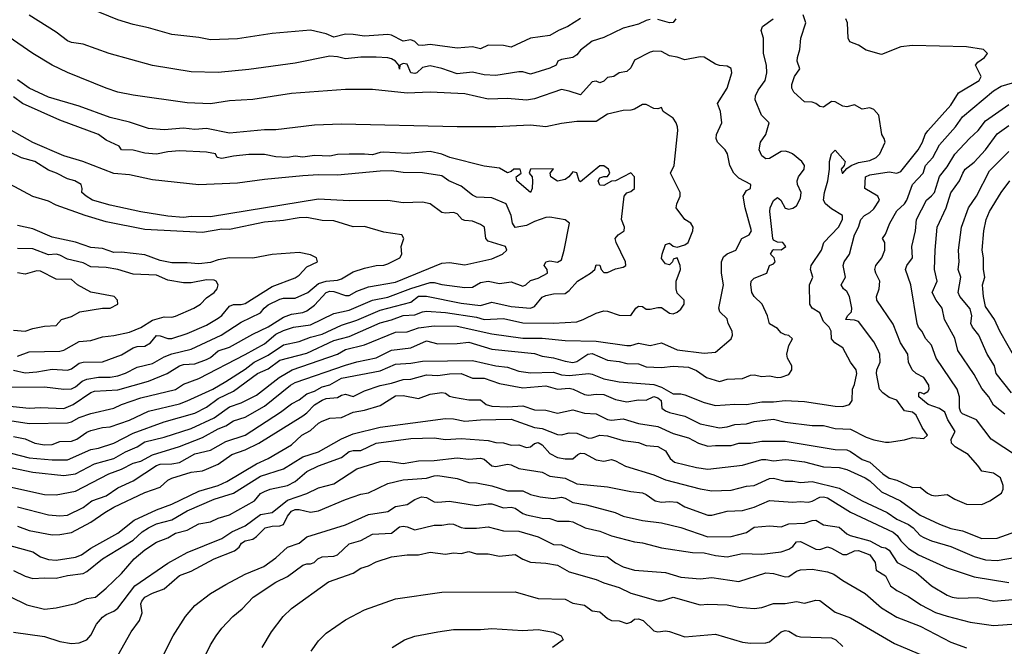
# Model space of a CAD drawing. Header units: metres. Extents: x -46681 to -43747, y -240911 to -237677.
# Tile 879 of 1056: x -44223 to -44095, y -239290 to -239209. Entities that reach past the tile are written whole.
import ezdxf

# ---------------------------------------------------------------- set-up
doc = ezdxf.new("R2010")
doc.units = ezdxf.units.M
doc.layers.add('CONTOUR_INDEX', color=1, linetype='Continuous')
doc.layers.add('CONTOUR_INTER', color=3, linetype='Continuous')

msp = doc.modelspace()

# ---------------------------------------------------------------- linework, layer by layer
at = {"layer": 'CONTOUR_INDEX'}
for points, elevation in [([(-44224.1, -239269.21), (-44219.6, -239270.18), (-44218.1, -239270.24), (-44215.6, -239269.78), (-44211.26, -239267.52), (-44209.6, -239266.93), (-44208.1, -239266.15), (-44207.1, -239265.87), (-44205.6, -239265.07), (-44202.1, -239263.98), (-44199.1, -239262.81), (-44197.1, -239261.69), (-44196.1, -239261.3), (-44195.1, -239260.66), (-44193.6, -239260.16), (-44191.1, -239258.76), (-44187.72, -239256.02), (-44187.1, -239255.68), (-44180.6, -239253.41), (-44179.1, -239252.98), (-44176.6, -239252.49), (-44174.6, -239251.48), (-44172.1, -239251.19), (-44170.1, -239250.26), (-44168.6, -239250.65), (-44166.1, -239250.63), (-44164.6, -239250.44), (-44161.6, -239251.35), (-44156.1, -239251.91), (-44155.1, -239252.28), (-44153.6, -239252.46), (-44152.1, -239252.93), (-44151.1, -239253.07), (-44150.6, -239252.97), (-44149.19, -239252.02), (-44148.6, -239251.93), (-44146.6, -239252.8), (-44145.1, -239252.95), (-44144.1, -239253.19), (-44142.6, -239253.24), (-44141.6, -239253.63), (-44139.6, -239253.71), (-44138.1, -239253.56), (-44136.1, -239253.69), (-44135.1, -239254.1), (-44133.78, -239255.02), (-44132.1, -239255.56), (-44131.1, -239255.24), (-44129.1, -239255.16), (-44128.1, -239254.73), (-44127.6, -239254.67), (-44126.6, -239254.88), (-44125.6, -239254.83), (-44124.6, -239255.01), (-44124.1, -239254.99), (-44123.1, -239254.62), (-44122.74, -239254.02), (-44122.73, -239253.52), (-44123.3, -239252.52), (-44123.37, -239252.02), (-44123.1, -239250.89), (-44122.66, -239250.02), (-44123.1, -239249.57), (-44123.6, -239249.51), (-44124.1, -239249.22), (-44124.6, -239248.66), (-44125.6, -239248.06), (-44125.9, -239247.02), (-44126.55, -239245.52), (-44127.59, -239244.52), (-44127.91, -239244.02), (-44128.05, -239243.02), (-44127.98, -239242.52), (-44127.6, -239242.14), (-44125.95, -239241.52), (-44125.61, -239240.52), (-44125.1, -239240.27), (-44124.89, -239240.02), (-44125, -239239.52), (-44125.51, -239239.02), (-44125.19, -239238.52), (-44125.1, -239238.43), (-44124.1, -239238.46), (-44123.51, -239238.02), (-44123.89, -239237.52), (-44124.6, -239237.46), (-44125.1, -239237.23), (-44125.18, -239237.02), (-44125.59, -239233.52), (-44125.52, -239233.02), (-44125.1, -239232.08), (-44124.6, -239231.7), (-44124.13, -239232.02), (-44123.6, -239233.07), (-44123.1, -239233.18), (-44122.6, -239233.09), (-44122.1, -239232.76), (-44121.6, -239231.78), (-44121.5, -239231.02), (-44122.01, -239230.02), (-44122.05, -239229.52), (-44121.84, -239229.02), (-44121.13, -239228.02), (-44121.1, -239227.52), (-44121.41, -239227.02), (-44122.66, -239226.02), (-44123.1, -239225.82), (-44123.6, -239225.69), (-44124.1, -239225.74), (-44125.6, -239226.63), (-44126.1, -239226.68), (-44126.6, -239226.27), (-44126.96, -239225.52), (-44126.78, -239224.52), (-44126.11, -239223.52), (-44125.65, -239222.02), (-44126.64, -239221.02), (-44127.46, -239219.02), (-44127.43, -239218.52), (-44127.1, -239217.78), (-44126.2, -239216.52), (-44125.96, -239215.52), (-44125.99, -239214.52), (-44126.41, -239213.02), (-44126.39, -239211.02), (-44126.69, -239210.02), (-44126.53, -239209.52), (-44125.15, -239208.52)], 120), ([(-44141.1, -239208.61), (-44141.6, -239208.72), (-44142.6, -239209.21), (-44144.6, -239209.72), (-44147.1, -239210.93), (-44148.6, -239211.43), (-44150.1, -239212.58), (-44150.6, -239213.2), (-44151.1, -239213.52), (-44152.6, -239213.79), (-44153.07, -239214.02), (-44153.29, -239214.52), (-44154.1, -239214.92), (-44156.6, -239215.68), (-44157.6, -239215.4), (-44158.1, -239215.39), (-44161.1, -239215.88), (-44162.6, -239215.77), (-44164.1, -239215.45), (-44166.1, -239215.67), (-44168.1, -239214.95), (-44169.6, -239214.62), (-44170.6, -239214.85), (-44171.34, -239215.52), (-44171.6, -239215.62), (-44172.12, -239215.52), (-44172.6, -239214.42), (-44173.1, -239214.3), (-44173.53, -239214.52), (-44173.6, -239215.03), (-44173.67, -239214.52), (-44174.1, -239214.02), (-44174.6, -239213.73), (-44175.1, -239213.57), (-44176.6, -239213.48), (-44178.6, -239213.48), (-44180.6, -239213.7), (-44181.6, -239213.44), (-44182.6, -239213.36), (-44187.1, -239214.26), (-44193.1, -239215.1), (-44197.1, -239215.46), (-44200.6, -239215.39), (-44205.6, -239214.58), (-44211.2, -239213.02), (-44214.6, -239211.79), (-44216.1, -239211.59), (-44216.6, -239211.37), (-44218.1, -239210.24), (-44221.6, -239208.04)], 120), ([(-44137.75, -239208.52), (-44138.1, -239209), (-44138.6, -239209.03), (-44140.1, -239208.63)], 120), ([(-44095.1, -239259.77), (-44096.6, -239258.6), (-44097.17, -239257.52), (-44098.1, -239256.46), (-44099.1, -239254.65), (-44101.19, -239251.52), (-44101.6, -239249.94), (-44102.94, -239247.52), (-44103.24, -239246.02), (-44104, -239245.02), (-44104.55, -239244.02), (-44103.88, -239242.52), (-44104.22, -239241.02), (-44104.16, -239238.52), (-44103.87, -239235.52), (-44102.72, -239233.02), (-44102.1, -239231.1), (-44100.98, -239229.52), (-44100.58, -239228.52), (-44100.25, -239228.02), (-44099.1, -239227.09), (-44097.6, -239225.49), (-44096.1, -239223.43), (-44094.6, -239222.36)], 125), ([(-44226.6, -239258.48), (-44221.6, -239258.99), (-44220.1, -239258.91), (-44217.1, -239259.03), (-44215.89, -239258.52), (-44213.6, -239256.97), (-44213.1, -239256.81), (-44210.1, -239256.62), (-44206.1, -239255.49), (-44203.7, -239254.52), (-44202.08, -239253.52), (-44201.6, -239253.35), (-44200.1, -239253.26), (-44198.6, -239252.68), (-44198.1, -239252.44), (-44197.1, -239251.58), (-44195.6, -239251.1), (-44192.6, -239249.41), (-44190.6, -239248.47), (-44188.6, -239247.2), (-44187.6, -239246.8), (-44186.1, -239246.6), (-44185.6, -239246.38), (-44184.6, -239245.66), (-44183.1, -239244), (-44182.6, -239243.84), (-44182.1, -239243.87), (-44180.6, -239244.41), (-44180.1, -239244.38), (-44179.1, -239243.84), (-44177.6, -239243.25), (-44174.1, -239242.65), (-44168.1, -239240.2), (-44167.1, -239240.1), (-44165.1, -239240.43), (-44161.6, -239239.63), (-44160.21, -239239.02), (-44159.67, -239238.52), (-44159.83, -239238.02), (-44162.1, -239237.34), (-44162.39, -239237.02), (-44162.56, -239235.52), (-44163.1, -239235.2), (-44164.1, -239234.76), (-44165.1, -239234.67), (-44165.46, -239234.52), (-44166.1, -239233.81), (-44166.6, -239233.65), (-44167.6, -239233.72), (-44168.1, -239233.62), (-44169.6, -239232.52), (-44170.6, -239232.3), (-44173.1, -239232.4), (-44175.1, -239232.08), (-44180.1, -239232.11), (-44184.1, -239231.92), (-44198.1, -239234.19), (-44200.6, -239234.15), (-44201.6, -239234.27), (-44203.6, -239234.1), (-44207.1, -239233.56), (-44211.1, -239232.67), (-44213.36, -239232.02), (-44214.21, -239231.52), (-44214.75, -239231.02), (-44214.7, -239230.52), (-44214.83, -239230.02), (-44215.66, -239229.52), (-44216.6, -239229.25), (-44218.05, -239228.52), (-44219.1, -239228.15), (-44220.87, -239227.02), (-44222.6, -239226.55), (-44224.1, -239225.81)], 115), ([(-44224.1, -239283.42), (-44221.87, -239284.52), (-44219.6, -239285.05), (-44218.1, -239284.9), (-44215.6, -239284.33), (-44214.1, -239283.67), (-44213, -239283.52), (-44211.6, -239282.35), (-44209.6, -239280.42), (-44207.98, -239278.52), (-44206.6, -239277.39), (-44205.1, -239276.39), (-44203.6, -239275.82), (-44202.6, -239275.21), (-44201.1, -239274.82), (-44199.6, -239274.02), (-44198.1, -239273.76), (-44197.1, -239273.26), (-44195.6, -239272.85), (-44192.39, -239271.02), (-44191.6, -239270.08), (-44191.1, -239269.79), (-44190.36, -239269.52), (-44188.1, -239269.03), (-44187.1, -239268.49), (-44185.6, -239267.23), (-44184.1, -239266.48), (-44181.1, -239265.39), (-44180.1, -239264.61), (-44179.6, -239264.49), (-44178.6, -239264.5), (-44176.6, -239263.53), (-44172.1, -239262.95), (-44169.1, -239262.84), (-44167.6, -239263.07), (-44165.6, -239262.93), (-44162.1, -239263.19), (-44161.1, -239263.45), (-44160.1, -239263.48), (-44159.1, -239263.8), (-44158.1, -239263.77), (-44157.1, -239264.09), (-44156.6, -239264.02), (-44156.1, -239263.59), (-44155.6, -239263.44), (-44155.1, -239263.75), (-44154.1, -239264.87), (-44153.1, -239265.41), (-44152.1, -239265.57), (-44151.1, -239265.56), (-44150.48, -239265.02), (-44150.1, -239264.85), (-44149.6, -239264.9), (-44148.1, -239265.69), (-44147.1, -239265.88), (-44146.1, -239265.68), (-44145.6, -239265.82), (-44144.3, -239266.52), (-44140.6, -239267.64), (-44139.1, -239268.28), (-44134.6, -239269.47), (-44133.1, -239269.74), (-44130.6, -239269.65), (-44128.6, -239269.13), (-44127.6, -239269.04), (-44125.6, -239268.11), (-44125.1, -239268.07), (-44123.6, -239268.45), (-44122.6, -239268.45), (-44121.6, -239268.63), (-44120.1, -239268.49), (-44116.6, -239269.39), (-44113.6, -239271.03), (-44110.38, -239272.52), (-44109.1, -239273.41), (-44107.6, -239274.1), (-44107.01, -239274.52), (-44106.1, -239275.52), (-44105.6, -239275.79), (-44104.6, -239276.22), (-44102.1, -239276.92), (-44099.1, -239278.23), (-44097.6, -239278.66), (-44096.1, -239278.75), (-44093.6, -239278.31)], 125), ([(-44191.39, -239290.02), (-44190.18, -239288.02), (-44188.66, -239286.02), (-44187.6, -239284.98), (-44182.79, -239281.52), (-44179.6, -239280.39), (-44178.6, -239279.75), (-44177.6, -239279.44), (-44176.6, -239278.91), (-44174.6, -239278.29), (-44172.6, -239278.01), (-44171.1, -239278), (-44169.6, -239277.66), (-44167.6, -239277.92), (-44166.6, -239277.74), (-44165.6, -239277.83), (-44164.6, -239277.58), (-44163.6, -239277.88), (-44162.1, -239277.89), (-44160.6, -239278.21), (-44158.6, -239277.99), (-44157.6, -239278.6), (-44156.6, -239278.95), (-44154.6, -239279.1), (-44153.1, -239279.38), (-44151.6, -239280.24), (-44148.1, -239281.2), (-44147.1, -239281.66), (-44145.1, -239282.26), (-44143.6, -239282.99), (-44140.1, -239283.97), (-44139.6, -239283.99), (-44138.1, -239283.51), (-44134.6, -239284.51), (-44133.6, -239284.42), (-44131.1, -239284.52), (-44129.6, -239284.8), (-44127.6, -239284.96), (-44126.6, -239284.85), (-44125.1, -239284.32), (-44123.6, -239284.34), (-44122.1, -239284.08), (-44121.1, -239284.29), (-44119.6, -239283.88), (-44119.1, -239283.94), (-44117.1, -239285.44), (-44115.1, -239286.2), (-44109.42, -239289.52), (-44103.6, -239292)], 130)]:
    msp.add_lwpolyline(points, dxfattribs=dict(at, elevation=elevation))
at = {"layer": 'CONTOUR_INTER'}
for points, elevation in [([(-44150.1, -239208.5), (-44151.76, -239209.52), (-44152.99, -239210.02), (-44154.1, -239210.69), (-44156.6, -239211.05), (-44159.1, -239212.2), (-44160.1, -239211.98), (-44162.1, -239211.93), (-44163.1, -239212.41), (-44164.1, -239212.15), (-44166.1, -239212.34), (-44169.6, -239211.84), (-44170.6, -239212), (-44171.1, -239211.95), (-44171.6, -239211.45), (-44172.1, -239211.26), (-44173.1, -239211.43), (-44174.6, -239210.64), (-44175.1, -239210.55), (-44178.1, -239210.78), (-44179.6, -239210.55), (-44180.6, -239210.53), (-44182.1, -239210.91), (-44183.1, -239210.48), (-44185.1, -239210.01), (-44190.1, -239210.44), (-44194.6, -239211.11), (-44198.1, -239211.23), (-44199.6, -239210.94), (-44203.1, -239210.54), (-44206.1, -239209.67), (-44208.1, -239209.25), (-44210.1, -239208.64), (-44213.6, -239207.21)], 121), ([(-44223.1, -239271.78), (-44219.1, -239272.85), (-44217.6, -239272.96), (-44216.6, -239272.86), (-44214.6, -239271.9), (-44213.45, -239271.02), (-44211.6, -239270.37), (-44210.1, -239269.34), (-44208.1, -239268.42), (-44205.1, -239266.44), (-44204.6, -239266.28), (-44203.1, -239266.23), (-44202.1, -239266.03), (-44200.1, -239264.91), (-44198.1, -239264.45), (-44196.1, -239263.31), (-44193.6, -239262.5), (-44189, -239259.52), (-44187.6, -239258.46), (-44186.6, -239257.92), (-44185.6, -239257.14), (-44184.6, -239256.78), (-44183.6, -239256.24), (-44182.6, -239255.99), (-44181.1, -239255.13), (-44176.1, -239254.15), (-44174.1, -239253.28), (-44172.1, -239253.17), (-44170.6, -239252.92), (-44164.1, -239252.84), (-44161.1, -239253.53), (-44159.6, -239253.69), (-44158.1, -239254.21), (-44156.6, -239254.43), (-44153.6, -239254.34), (-44152.6, -239254.66), (-44151.6, -239254.76), (-44149.06, -239254.52), (-44148.6, -239254.58), (-44147.1, -239255.19), (-44145.1, -239255.59), (-44140.6, -239255.94), (-44139.6, -239256.28), (-44138.1, -239257.16), (-44137.1, -239257.15), (-44136.6, -239257.27), (-44134.1, -239258.27), (-44132.6, -239258.64), (-44130.1, -239258.47), (-44128.6, -239258.52), (-44126.6, -239258.16), (-44125.1, -239258.16), (-44123.6, -239258), (-44121.1, -239258.12), (-44117.1, -239258.75), (-44116.1, -239258.77), (-44115.25, -239258.52), (-44114.91, -239258.02), (-44114.84, -239256.52), (-44114.6, -239255.94), (-44114.29, -239254.52), (-44114.39, -239254.02), (-44115.13, -239253.02), (-44116.1, -239251.17), (-44117.15, -239250.52), (-44117.59, -239250.02), (-44117.62, -239249.02), (-44117.87, -239248.52), (-44118.6, -239247.75), (-44119.1, -239246.65), (-44120.1, -239246.03), (-44120.39, -239245.52), (-44120.44, -239243.02), (-44120.02, -239242.02), (-44120.29, -239241.02), (-44120.23, -239240.52), (-44118.88, -239238.52), (-44118.56, -239237.52), (-44116.67, -239235.52), (-44116.15, -239234.52), (-44116.14, -239234.02), (-44117.6, -239233.14), (-44118.35, -239232.52), (-44118.6, -239232.02), (-44118.49, -239231.02), (-44118.07, -239229.52), (-44117.84, -239228.02), (-44117.84, -239227.02), (-44117.6, -239226.01), (-44117.1, -239225.55), (-44115.8, -239227.02), (-44115.96, -239227.52), (-44116.32, -239228.02), (-44116.2, -239228.52), (-44116.1, -239228.55), (-44115.6, -239227.91), (-44115.04, -239227.52), (-44114.1, -239227.16), (-44112.6, -239226.88), (-44111.8, -239226.52), (-44111.33, -239226.02), (-44110.64, -239224.52), (-44110.75, -239224.02), (-44111.08, -239223.52), (-44111.45, -239221.02), (-44112.1, -239220.27), (-44112.6, -239220.06), (-44113.6, -239220.24), (-44114.6, -239219.69), (-44115.6, -239219.95), (-44116.1, -239219.83), (-44117.1, -239219.29), (-44117.6, -239219.22), (-44118.6, -239219.99), (-44119.1, -239219.91), (-44119.6, -239219.52), (-44120.1, -239219.34), (-44121.1, -239219.28), (-44122.46, -239218.02), (-44122.72, -239217.52), (-44122.71, -239217.02), (-44122.38, -239216.02), (-44121.67, -239215.02), (-44122.03, -239214.02), (-44121.98, -239213.52), (-44121.69, -239212.52), (-44121.55, -239211.02), (-44120.9, -239209.02), (-44121.27, -239208.02)], 121), ([(-44223.1, -239274.29), (-44221.6, -239274.85), (-44218.6, -239275.43), (-44217.6, -239275.4), (-44216.1, -239275.11), (-44213.6, -239273.79), (-44211.79, -239272.52), (-44210.6, -239271.84), (-44206.6, -239269.94), (-44204.6, -239269.23), (-44203.6, -239268.34), (-44203.1, -239268.09), (-44200.6, -239267.28), (-44199.1, -239267.11), (-44198.6, -239266.92), (-44197.1, -239266.26), (-44195.31, -239265.02), (-44193.6, -239264.39), (-44191.82, -239263.52), (-44186.1, -239259.99), (-44185.6, -239259.62), (-44184.6, -239258.57), (-44183.6, -239257.95), (-44183.1, -239257.73), (-44181.6, -239257.61), (-44181.1, -239257.3), (-44180.6, -239257.2), (-44179.6, -239257.5), (-44178.1, -239256.74), (-44176.1, -239256.06), (-44174.6, -239255.77), (-44173.1, -239255.3), (-44172.1, -239255.25), (-44170.1, -239254.67), (-44168.6, -239254.76), (-44167.1, -239254.53), (-44165.6, -239254.5), (-44164.1, -239255.12), (-44162.6, -239255.13), (-44160.6, -239255.81), (-44157.6, -239256.36), (-44154.6, -239256.09), (-44153.1, -239256.52), (-44151.6, -239256.4), (-44151.05, -239256.52), (-44149.6, -239257.23), (-44149.1, -239257.32), (-44148.1, -239257.17), (-44147.1, -239257.25), (-44145.6, -239257.86), (-44144.1, -239258.19), (-44142.6, -239257.94), (-44141.6, -239257.98), (-44140.6, -239257.49), (-44140.1, -239257.66), (-44139.67, -239258.02), (-44139.57, -239259.02), (-44139.1, -239259.35), (-44138.6, -239259.57), (-44136.6, -239260.02), (-44134.6, -239261.03), (-44132.1, -239261.56), (-44131.1, -239261.44), (-44130.1, -239261.1), (-44128.6, -239261.03), (-44127.6, -239260.73), (-44125.1, -239260.41), (-44123.6, -239260.8), (-44120.1, -239261.24), (-44118.6, -239261.25), (-44117.1, -239261.66), (-44115.1, -239261.74), (-44113.1, -239262.78), (-44112.1, -239263.12), (-44110.6, -239263.39), (-44110.1, -239263.43), (-44108.1, -239263.1), (-44107.1, -239262.8), (-44105.6, -239262.92), (-44105.12, -239262.52), (-44105.84, -239261.52), (-44106.6, -239259.92), (-44107.1, -239259.51), (-44108.1, -239259.33), (-44109.1, -239257.95), (-44110.1, -239257.63), (-44110.94, -239257.02), (-44111.36, -239256.52), (-44111.76, -239254.52), (-44111.7, -239254.02), (-44111.28, -239253.02), (-44111.33, -239252.02), (-44111.6, -239251.31), (-44112.1, -239250.4), (-44114.1, -239247.76), (-44114.6, -239247.59), (-44115.71, -239247.52), (-44115.51, -239247.02), (-44115.01, -239246.52), (-44114.94, -239246.02), (-44115.27, -239244.52), (-44115.6, -239243.87), (-44116.03, -239243.52), (-44116.32, -239243.02), (-44115.78, -239242.02), (-44116.07, -239240.52), (-44115.94, -239240.02), (-44115.27, -239239.02), (-44114.6, -239236.51), (-44114.09, -239235.52), (-44113.78, -239234.52), (-44113.3, -239234.02), (-44112.6, -239233.62), (-44112.1, -239233.14), (-44111.37, -239232.02), (-44111.57, -239231.52), (-44113.26, -239230.52), (-44113.18, -239229.02), (-44112.6, -239228.74), (-44110.1, -239228.38), (-44109.1, -239228.53), (-44108.6, -239228.32), (-44106.36, -239225.52), (-44105.8, -239224.52), (-44105.43, -239223.52), (-44105.1, -239223.06), (-44102.1, -239219.7), (-44101.1, -239218.1), (-44098.45, -239216.52), (-44098.19, -239216.02), (-44098.92, -239214.52), (-44098.6, -239214.13), (-44097.76, -239213.52), (-44097.37, -239213.02), (-44097.89, -239212.52), (-44100.1, -239212.16), (-44107.1, -239211.96), (-44108.6, -239212.14), (-44111.1, -239213.13), (-44113.1, -239212.57), (-44114.1, -239211.94), (-44115.2, -239211.52), (-44115.42, -239211.02), (-44115.52, -239209.02), (-44115.72, -239208.52)], 122), ([(-44224.6, -239266.55), (-44221.1, -239267.31), (-44217.1, -239267.72), (-44215.6, -239267.5), (-44213.1, -239266.24), (-44210.6, -239265.53), (-44209.1, -239264.68), (-44207.6, -239264.03), (-44206.6, -239263.37), (-44204.1, -239262.75), (-44200.6, -239261.64), (-44197.6, -239260.25), (-44195.6, -239258.84), (-44194.1, -239258.33), (-44192.1, -239257.3), (-44189.2, -239255.02), (-44187.49, -239254.02), (-44181.63, -239252.02), (-44180.6, -239251.41), (-44178.1, -239250.81), (-44174.1, -239249.14), (-44172.6, -239249.1), (-44171.1, -239248.58), (-44169.1, -239248.34), (-44166.1, -239248.38), (-44161.6, -239249.37), (-44157.6, -239249.91), (-44155.1, -239249.93), (-44152.1, -239250.23), (-44148.1, -239250.33), (-44144.1, -239250.87), (-44143.6, -239250.89), (-44142.6, -239250.59), (-44141.1, -239250.86), (-44139.6, -239250.55), (-44137.6, -239251.44), (-44134.1, -239251.87), (-44132.6, -239251.76), (-44130.6, -239250.02), (-44130.41, -239249.52), (-44130.47, -239249.02), (-44130.96, -239248.02), (-44131.1, -239247.41), (-44132.08, -239246.52), (-44132.19, -239246.02), (-44131.6, -239243.02), (-44131.86, -239241.52), (-44131.84, -239240.02), (-44131.6, -239239.36), (-44131.1, -239239), (-44129.97, -239238.52), (-44129.21, -239237.02), (-44128.27, -239236.52), (-44127.97, -239236.02), (-44128.79, -239233.02), (-44129.03, -239231.52), (-44128.6, -239230.78), (-44128.1, -239230.52), (-44128.05, -239230.02), (-44129.6, -239229.19), (-44130.25, -239228.52), (-44130.75, -239227.52), (-44131.05, -239226.02), (-44131.36, -239225.52), (-44132.34, -239224.52), (-44132.53, -239224.02), (-44132.47, -239223.52), (-44131.81, -239222.02), (-44131.98, -239220.52), (-44132.36, -239219.52), (-44131.1, -239217.52), (-44130.49, -239215.52), (-44130.6, -239214.96), (-44131.1, -239214.64), (-44132.1, -239214.59), (-44132.6, -239214.42), (-44134.1, -239213.51), (-44134.6, -239213.45), (-44136.6, -239213.85), (-44137.6, -239213.5), (-44138.6, -239213.31), (-44139.6, -239212.76), (-44140.6, -239212.71), (-44141.1, -239212.84), (-44143.1, -239213.88), (-44143.6, -239214.86), (-44144.1, -239215.36), (-44145.1, -239215.51), (-44145.82, -239216.02), (-44146.6, -239216.14), (-44147.1, -239216.62), (-44147.6, -239216.8), (-44148.1, -239216.62), (-44148.6, -239216.7), (-44150.1, -239218.39), (-44151.6, -239217.88), (-44152.6, -239217.69), (-44156.1, -239218.9), (-44157.1, -239219.07), (-44159.6, -239218.87), (-44162.1, -239218.96), (-44165.1, -239218.24), (-44169.6, -239218.03), (-44172.6, -239218.15), (-44177.1, -239217.67), (-44180.6, -239217.68), (-44187.6, -239218.19), (-44192.6, -239218.98), (-44195.6, -239219.16), (-44198.1, -239219.56), (-44201.1, -239219.42), (-44208.1, -239218.43), (-44210.1, -239218.01), (-44211.6, -239217.52), (-44216.6, -239215.49), (-44218.6, -239214.51), (-44221.1, -239213.03), (-44225.6, -239209.93)], 119), ([(-44225.1, -239264.55), (-44221.6, -239265.43), (-44218.6, -239265.7), (-44216.6, -239265.71), (-44213.6, -239264.38), (-44212.6, -239264.21), (-44210.6, -239263.55), (-44208.1, -239262.25), (-44204.1, -239260.79), (-44200.1, -239259.65), (-44198.6, -239258.88), (-44197.1, -239257.75), (-44195.1, -239256.78), (-44191.97, -239254.52), (-44190.6, -239253.89), (-44189.1, -239252.77), (-44185.6, -239251.86), (-44182.1, -239250.25), (-44180.1, -239249.71), (-44176.1, -239247.93), (-44174.6, -239247.54), (-44173.1, -239246.97), (-44171.6, -239246.89), (-44170.6, -239246.5), (-44170.1, -239246.43), (-44167.6, -239246.59), (-44163.6, -239247.22), (-44162.6, -239247.52), (-44160.1, -239247.38), (-44157.6, -239247.96), (-44153.6, -239247.98), (-44150.6, -239247.79), (-44149.76, -239247.52), (-44148.1, -239246.69), (-44147.1, -239246.39), (-44146.6, -239246.41), (-44145.1, -239246.93), (-44143.6, -239247), (-44142.94, -239246.02), (-44142.6, -239245.77), (-44142.1, -239245.82), (-44141.6, -239246.16), (-44141.1, -239246.17), (-44140.1, -239245.93), (-44139.6, -239245.96), (-44138.6, -239246.7), (-44138.1, -239246.79), (-44137.6, -239246.55), (-44137.1, -239246.18), (-44136.7, -239245.52), (-44136.68, -239245.02), (-44137.6, -239244.08), (-44137.73, -239243.52), (-44137.74, -239242.52), (-44137.16, -239241.02), (-44137.22, -239240.52), (-44137.6, -239239.52), (-44138.1, -239239.69), (-44138.2, -239240.02), (-44138.6, -239240.42), (-44139.1, -239240.3), (-44139.6, -239239.58), (-44139.54, -239239.02), (-44139.1, -239237.77), (-44138.6, -239237.62), (-44138.1, -239238), (-44137.6, -239238.13), (-44136.6, -239237.84), (-44136.18, -239237.52), (-44135.57, -239236.02), (-44135.52, -239235.52), (-44135.83, -239235.02), (-44136.6, -239234.55), (-44137.73, -239233.02), (-44137.64, -239232.52), (-44137.21, -239231.52), (-44137.22, -239231.02), (-44138.47, -239228.52), (-44137.96, -239227.52), (-44137.52, -239223.02), (-44137.53, -239222.52), (-44137.73, -239222.02), (-44138.1, -239221.39), (-44139.4, -239220.52), (-44139.6, -239220.01), (-44140.1, -239220.19), (-44140.6, -239220.17), (-44141.6, -239219.63), (-44142.1, -239219.65), (-44143.1, -239220.25), (-44143.6, -239220.38), (-44144.6, -239220.39), (-44146.6, -239220.88), (-44148.1, -239221.82), (-44150.6, -239221.85), (-44152.6, -239222.08), (-44154.6, -239222.51), (-44156.6, -239222.31), (-44161.1, -239222.54), (-44166.1, -239222.52), (-44181.1, -239222.16), (-44184.6, -239222.33), (-44189.6, -239222.91), (-44191.1, -239222.93), (-44195.6, -239223.34), (-44198.6, -239222.74), (-44200.1, -239222.89), (-44201.6, -239222.7), (-44204.1, -239222.9), (-44206.1, -239222.74), (-44208.6, -239221.92), (-44211.1, -239221.33), (-44215.1, -239219.85), (-44219.1, -239218.68), (-44221.6, -239217.51), (-44223.1, -239216.42)], 118), ([(-44227.1, -239275.99), (-44221.1, -239277.64), (-44220.1, -239278.29), (-44219.1, -239278.62), (-44218.1, -239278.69), (-44215.6, -239278.33), (-44214.82, -239278.02), (-44213.6, -239277.14), (-44210.1, -239275.21), (-44207.99, -239273.52), (-44205.1, -239272.18), (-44203.1, -239271.43), (-44199.6, -239269.77), (-44197.1, -239269.02), (-44195.96, -239268.52), (-44192.1, -239266.21), (-44190.61, -239265.52), (-44187.6, -239263.77), (-44186.23, -239262.52), (-44185.1, -239261.88), (-44184.1, -239260.95), (-44183.6, -239260.67), (-44182.6, -239260.28), (-44181.1, -239260.22), (-44179.6, -239259.52), (-44178.1, -239259.26), (-44176.1, -239258.64), (-44174.1, -239257.39), (-44173.1, -239257.35), (-44171.1, -239257.73), (-44169.6, -239257.2), (-44168.1, -239256.97), (-44167.6, -239257.07), (-44167.1, -239257.43), (-44166.6, -239257.56), (-44164.6, -239257.92), (-44163.1, -239257.94), (-44162.33, -239258.52), (-44161.6, -239258.74), (-44159.6, -239258.83), (-44157.6, -239258.7), (-44156.1, -239259.21), (-44154.6, -239259.27), (-44153.1, -239259.64), (-44151.1, -239259.24), (-44149.6, -239259.63), (-44148.1, -239259.73), (-44146.6, -239260.46), (-44146.1, -239260.57), (-44144.6, -239260.38), (-44142.6, -239260.97), (-44140.1, -239261.38), (-44138.1, -239262.3), (-44136.1, -239262.84), (-44134.84, -239263.52), (-44133.6, -239263.95), (-44132.6, -239263.83), (-44130.6, -239263.84), (-44129.6, -239263.54), (-44128.1, -239263.56), (-44126.6, -239263.27), (-44123.6, -239263.29), (-44117.1, -239264.38), (-44115.6, -239264.42), (-44115.1, -239264.61), (-44113.6, -239265.67), (-44112.6, -239266.02), (-44110.94, -239267.52), (-44110.1, -239268.07), (-44109.1, -239268.33), (-44107.1, -239269.29), (-44106.1, -239269.24), (-44105.13, -239270.02), (-44104.6, -239270.28), (-44104.1, -239270.38), (-44102.6, -239270.19), (-44101.6, -239270.82), (-44100.1, -239271.47), (-44098.1, -239271.48), (-44097.05, -239271.02), (-44095.56, -239270.02), (-44095.35, -239269.52), (-44095.32, -239269.02), (-44095.68, -239268.02), (-44096.6, -239267.44), (-44098.1, -239267.19), (-44098.6, -239266.44), (-44099.86, -239265.02), (-44101.54, -239264.02), (-44102.01, -239263.52), (-44102.09, -239263.02), (-44101.56, -239262.02), (-44102.51, -239260.52), (-44102.89, -239259.52), (-44103.6, -239259.05), (-44105.04, -239258.52), (-44106.26, -239257.52), (-44106.26, -239257.02), (-44106.1, -239256.94), (-44105.6, -239257.16), (-44105.1, -239256.85), (-44104.92, -239256.52), (-44104.95, -239256.02), (-44105.6, -239255.02), (-44106.6, -239254.49), (-44107.14, -239254.02), (-44107.62, -239253.02), (-44107.67, -239252.02), (-44108.66, -239250.52), (-44109.6, -239248.1), (-44111.69, -239245.02), (-44111.73, -239244.52), (-44111.39, -239243.52), (-44111.31, -239242.52), (-44111.85, -239241.52), (-44111.96, -239241.02), (-44111.83, -239240.52), (-44111.07, -239239.52), (-44110.65, -239238.52), (-44110.66, -239237.52), (-44110.97, -239237.02), (-44110.6, -239236.46), (-44110.02, -239235.02), (-44109.1, -239233.41), (-44108.1, -239232.49), (-44107.81, -239232.02), (-44107.09, -239230.02), (-44105.69, -239228.52), (-44105.42, -239227.52), (-44104.46, -239226.52), (-44103.6, -239224.85), (-44101.51, -239222.52), (-44100.6, -239221.24), (-44096.6, -239217.87), (-44095.6, -239217.26), (-44094.1, -239216.8)], 123), ([(-44223.6, -239262.68), (-44222.1, -239262.99), (-44220.86, -239263.52), (-44219.6, -239263.77), (-44218.6, -239263.71), (-44217.6, -239263.32), (-44216.1, -239263.29), (-44215.41, -239263.02), (-44214.1, -239262.1), (-44213.6, -239261.91), (-44212.1, -239261.53), (-44211.1, -239261.42), (-44208.6, -239260.54), (-44206.1, -239259.39), (-44202.1, -239258.45), (-44201.1, -239258.07), (-44197.8, -239256.52), (-44196.1, -239255.56), (-44193.6, -239253.93), (-44192.43, -239253.02), (-44190.6, -239252.14), (-44188.6, -239250.77), (-44186.6, -239250.36), (-44185.1, -239249.79), (-44183.6, -239249.41), (-44181.1, -239248.23), (-44179.1, -239247.59), (-44176.1, -239246.3), (-44172.1, -239245.27), (-44171.1, -239244.49), (-44170.1, -239244.46), (-44165.6, -239245.39), (-44163.1, -239245.7), (-44161.6, -239245.26), (-44159.1, -239245.83), (-44156.6, -239246.03), (-44156.1, -239245.8), (-44155.1, -239244.63), (-44154.6, -239244.38), (-44153.6, -239244.2), (-44152.1, -239244.15), (-44151.6, -239243.75), (-44150.53, -239242.52), (-44148.82, -239241.52), (-44148.27, -239241.02), (-44148.1, -239240.44), (-44147.6, -239240.48), (-44147.46, -239241.02), (-44147.1, -239241.4), (-44146.6, -239241.4), (-44145.6, -239240.93), (-44144.6, -239240.7), (-44144.24, -239240.52), (-44144.27, -239240.02), (-44145.49, -239237.52), (-44145.61, -239237.02), (-44145.25, -239236.52), (-44144.44, -239236.02), (-44144.43, -239235.52), (-44144.82, -239234.52), (-44144.46, -239231.52), (-44144.1, -239231.1), (-44143.6, -239230.92), (-44143.14, -239230.52), (-44143.11, -239229.02), (-44143.6, -239228.51), (-44145.6, -239229.53), (-44146.1, -239229.55), (-44147.1, -239230.12), (-44147.6, -239230.08), (-44147.83, -239229.52), (-44147.6, -239229.15), (-44147.1, -239228.96), (-44146.6, -239228.95), (-44146.33, -239228.52), (-44146.51, -239228.02), (-44147.1, -239227.6), (-44147.6, -239227.59), (-44150.1, -239229.66), (-44150.29, -239229.52), (-44150.6, -239228.49), (-44151.1, -239228.36), (-44151.62, -239229.02), (-44152.1, -239229.34), (-44153.1, -239229.57), (-44153.97, -239229.02), (-44154.04, -239228.52), (-44153.6, -239227.98), (-44156.61, -239228.02), (-44156.78, -239228.52), (-44156.39, -239229.02), (-44156.36, -239229.52), (-44156.38, -239230.52), (-44156.6, -239231.04), (-44158.38, -239229.52), (-44158.47, -239229.02), (-44157.81, -239228.52), (-44157.94, -239228.02), (-44158.75, -239228.02), (-44159.1, -239228.33), (-44159.6, -239228.49), (-44160.6, -239227.88), (-44162.6, -239227.64), (-44167.06, -239226.52), (-44168.1, -239226.08), (-44169.6, -239225.72), (-44172.6, -239225.98), (-44175.6, -239225.81), (-44176.1, -239225.85), (-44177.1, -239226.17), (-44178.1, -239226.05), (-44180.1, -239226.07), (-44181.6, -239226.12), (-44182.6, -239226.34), (-44184.6, -239226.25), (-44186.1, -239226.45), (-44187.1, -239226.35), (-44188.1, -239226.49), (-44189.6, -239226.4), (-44191.1, -239226.11), (-44193.1, -239226.1), (-44195.1, -239226.33), (-44196.6, -239226.65), (-44197.2, -239226.52), (-44197.45, -239226.02), (-44198.6, -239225.83), (-44202.1, -239225.63), (-44203.6, -239225.76), (-44205.1, -239226.06), (-44206.6, -239225.94), (-44208.1, -239225.56), (-44209.6, -239225.5), (-44209.93, -239225.02), (-44211.6, -239224.25), (-44212.6, -239223.52), (-44217.6, -239221.65), (-44222.44, -239219.52), (-44223.6, -239218.63)], 117), ([(-44093.6, -239265.2), (-44096.89, -239263.02), (-44098.77, -239260.52), (-44100.6, -239259.73), (-44100.8, -239259.52), (-44100.97, -239259.02), (-44100.98, -239257.52), (-44101.28, -239256.52), (-44104.01, -239252.52), (-44104.6, -239250.85), (-44105.36, -239250.02), (-44105.88, -239249.02), (-44106.29, -239248.52), (-44106.47, -239248.02), (-44107.29, -239243.02), (-44108.01, -239241.02), (-44107.81, -239240.52), (-44107.1, -239239.52), (-44107.19, -239238.02), (-44106.69, -239236.02), (-44106.58, -239234.52), (-44105.29, -239232.02), (-44104.6, -239231.46), (-44104.25, -239231.02), (-44103.6, -239228.98), (-44102.6, -239227.73), (-44101.6, -239226.08), (-44099.71, -239224.02), (-44098.57, -239223.02), (-44097.6, -239221.74), (-44094.6, -239219.62)], 124), ([(-44228.6, -239259.91), (-44221.6, -239261.01), (-44216.6, -239260.89), (-44216.1, -239260.78), (-44215.1, -239260.21), (-44213.6, -239259.68), (-44210.6, -239259.01), (-44209.6, -239258.51), (-44207.1, -239257.65), (-44202.6, -239256.6), (-44201.6, -239255.9), (-44199.6, -239255.15), (-44193.6, -239252.06), (-44191.1, -239250.64), (-44189.6, -239249.42), (-44188.6, -239248.92), (-44187.31, -239248.52), (-44185.1, -239248.2), (-44182.1, -239246.73), (-44180.1, -239246.29), (-44177.1, -239245), (-44175.1, -239244.59), (-44172.1, -239243.48), (-44169.6, -239242.71), (-44169.1, -239242.69), (-44168.1, -239242.95), (-44165.1, -239243.36), (-44164.1, -239243.3), (-44163.1, -239242.71), (-44162.1, -239242.52), (-44160.6, -239242.82), (-44159.1, -239242.62), (-44157.6, -239243.17), (-44157.21, -239243.02), (-44156.6, -239242.45), (-44155.6, -239242.16), (-44154.38, -239241.52), (-44154.44, -239241.02), (-44154.84, -239240.52), (-44154.6, -239240.01), (-44154.1, -239239.91), (-44153.1, -239240.07), (-44152.6, -239239.75), (-44152.23, -239238.52), (-44151.54, -239235.02), (-44152.1, -239234.58), (-44154.1, -239234.25), (-44154.6, -239234.27), (-44156.1, -239234.78), (-44157.1, -239235.31), (-44158.6, -239235.56), (-44158.94, -239235.02), (-44159.1, -239234.01), (-44159.76, -239232.52), (-44161.6, -239231.75), (-44163.6, -239231.64), (-44164.1, -239231.4), (-44165.6, -239230.23), (-44167.19, -239229.52), (-44168.1, -239228.89), (-44170.6, -239228.5), (-44173.1, -239228.43), (-44174.6, -239228.22), (-44176.1, -239228.27), (-44181.6, -239228.79), (-44184.1, -239228.73), (-44186.1, -239228.89), (-44191.1, -239229.34), (-44194.6, -239229.84), (-44199.6, -239230.05), (-44205.6, -239229.41), (-44208.6, -239228.77), (-44210.6, -239228.59), (-44214.61, -239227.02), (-44217.1, -239226.29), (-44221.1, -239224.57), (-44225.6, -239222.05)], 116), ([(-44094.23, -239257.02), (-44096.22, -239254.52), (-44096.47, -239253.52), (-44097.4, -239252.02), (-44098.49, -239249.52), (-44099.31, -239248.52), (-44099.51, -239248.02), (-44099.39, -239247.02), (-44099.6, -239246.14), (-44100.95, -239244.52), (-44101.18, -239244.02), (-44100.84, -239242.02), (-44101.17, -239241.02), (-44101.03, -239240.02), (-44101.11, -239238.52), (-44100.74, -239235.52), (-44099.84, -239233.02), (-44098.78, -239231.52), (-44097.1, -239228.22), (-44094.6, -239225.74)], 126), ([(-44224.6, -239256.29), (-44219.6, -239256.24), (-44217.1, -239256.52), (-44216.1, -239256.48), (-44215.6, -239256.25), (-44214.72, -239255.52), (-44214.1, -239255.25), (-44212.6, -239254.97), (-44211.1, -239254.99), (-44210.1, -239254.79), (-44209.1, -239254.46), (-44207.6, -239253.68), (-44205.6, -239253.2), (-44204.1, -239252.35), (-44203.1, -239251.95), (-44200.6, -239251.36), (-44196.71, -239249.52), (-44194.1, -239247.86), (-44191.6, -239246.63), (-44191.13, -239246.02), (-44190.6, -239245.6), (-44189.1, -239244.88), (-44188.6, -239244.72), (-44187.1, -239244.73), (-44185.46, -239244.02), (-44184.1, -239242.84), (-44183.1, -239242.53), (-44181.6, -239242.4), (-44181.1, -239242.23), (-44179.6, -239241.34), (-44178.1, -239240.83), (-44176.6, -239240.49), (-44175.6, -239240.47), (-44175.1, -239240.31), (-44173.56, -239239.52), (-44173.28, -239239.02), (-44173.37, -239238.02), (-44173, -239237.02), (-44173.28, -239236.52), (-44175.6, -239236.17), (-44178.1, -239235.46), (-44179.6, -239235.48), (-44182.1, -239234.73), (-44183.6, -239234.65), (-44185.6, -239234.29), (-44186.6, -239234.32), (-44188.6, -239234.68), (-44191.1, -239234.87), (-44195.6, -239235.85), (-44196.6, -239235.81), (-44199.1, -239236.21), (-44206.6, -239235.84), (-44211.6, -239234.85), (-44214.32, -239234.02), (-44218.1, -239232.67), (-44219.1, -239232.18), (-44221.1, -239231.55), (-44224.1, -239229.97)], 114), ([(-44093.6, -239252.81), (-44095.77, -239249.02), (-44096.46, -239247.52), (-44097.6, -239245.82), (-44097.9, -239244.52), (-44097.97, -239243.52), (-44097.99, -239243.02), (-44097.72, -239242.02), (-44097.88, -239241.02), (-44097.87, -239239.52), (-44098.05, -239238.52), (-44097.83, -239236.02), (-44097.54, -239234.52), (-44097.1, -239233.52), (-44095.6, -239231.04), (-44094.45, -239229.52)], 127), ([(-44223.6, -239254.07), (-44222.1, -239254.4), (-44220.6, -239254.3), (-44218.6, -239253.96), (-44216.6, -239254.07), (-44216.1, -239253.92), (-44215.1, -239253.15), (-44214.6, -239253.04), (-44212.1, -239253.01), (-44209.6, -239252.08), (-44208.1, -239251.16), (-44207.6, -239251.02), (-44206.6, -239250.97), (-44205.85, -239250.52), (-44205.1, -239249.6), (-44204.6, -239249.62), (-44203.6, -239249.98), (-44203.1, -239249.95), (-44201.1, -239249.31), (-44198.6, -239248.22), (-44197.1, -239247.33), (-44196.6, -239247), (-44195.6, -239245.78), (-44195.1, -239245.56), (-44194.1, -239245.57), (-44193.6, -239245.45), (-44190.1, -239243.24), (-44187.1, -239242.11), (-44186.6, -239241.76), (-44185.6, -239240.69), (-44184.22, -239240.02), (-44184.36, -239239.52), (-44185.1, -239239.12), (-44186.6, -239238.82), (-44190.1, -239239.08), (-44192.6, -239239.56), (-44195.6, -239239.5), (-44197.1, -239239.76), (-44198.1, -239240.12), (-44199.6, -239240.31), (-44201.1, -239240.15), (-44203.1, -239240.17), (-44204.6, -239239.85), (-44206.6, -239239.11), (-44209.6, -239238.77), (-44210.6, -239238.84), (-44212.1, -239238.32), (-44213.6, -239238.16), (-44215.6, -239237.48), (-44218.6, -239236.85), (-44221.1, -239235.74), (-44223.1, -239235.31)], 113), ([(-44223.1, -239252.26), (-44221.6, -239251.69), (-44217.6, -239251.61), (-44217.1, -239251.47), (-44215.1, -239250.35), (-44213.6, -239250.25), (-44212.1, -239249.74), (-44210.6, -239249.6), (-44208.6, -239249.15), (-44207.1, -239248.53), (-44205.6, -239247.6), (-44204.1, -239247.18), (-44203.1, -239247.19), (-44202.6, -239247.08), (-44200.26, -239246.02), (-44199.37, -239245.52), (-44198.6, -239244.71), (-44197.6, -239244.02), (-44197.22, -239243.52), (-44197.07, -239243.02), (-44197.33, -239242.52), (-44197.6, -239242.4), (-44198.6, -239242.38), (-44200.6, -239242.76), (-44201.6, -239242.77), (-44203.6, -239242.39), (-44205.1, -239241.77), (-44208.1, -239241.65), (-44210.1, -239241.03), (-44211.6, -239240.76), (-44213.6, -239240.67), (-44214.6, -239240.18), (-44216.6, -239239.7), (-44217.6, -239239.15), (-44218.09, -239239.02), (-44219.1, -239239.14), (-44221.1, -239238.35), (-44223.1, -239238.32)], 112), ([(-44223.6, -239248.89), (-44222.1, -239249.01), (-44221.1, -239248.66), (-44219.6, -239248.38), (-44218.1, -239248.28), (-44217.4, -239247.52), (-44216.1, -239247.11), (-44215.01, -239246.52), (-44212.1, -239246.04), (-44211.1, -239246.02), (-44210.09, -239245.52), (-44210.14, -239245.02), (-44210.56, -239244.52), (-44213.6, -239243.95), (-44215.33, -239243.02), (-44216.1, -239242.34), (-44218.1, -239242.26), (-44220.1, -239241.26), (-44220.6, -239241.18), (-44222.1, -239241.62), (-44223.1, -239241.44)], 111), ([(-44223.6, -239280.05), (-44222.1, -239280.77), (-44221.1, -239281.08), (-44219.6, -239280.98), (-44218.1, -239281.06), (-44216.6, -239280.7), (-44214.6, -239280.44), (-44214.1, -239280.19), (-44212.1, -239278.55), (-44208.1, -239276.1), (-44206.94, -239275.02), (-44206.12, -239274.52), (-44205.1, -239274), (-44203.1, -239273.48), (-44201.1, -239272.3), (-44197.6, -239270.82), (-44195.12, -239270.02), (-44191.6, -239267.82), (-44188.6, -239266.86), (-44186.1, -239265.31), (-44184.1, -239264.65), (-44181.1, -239263), (-44179.6, -239262.34), (-44176.1, -239261.45), (-44167.6, -239260.34), (-44166.6, -239260.39), (-44165.1, -239260.7), (-44163.1, -239260.5), (-44159.1, -239260.43), (-44156.1, -239261.52), (-44155.1, -239261.65), (-44153.1, -239262.41), (-44152.6, -239262.47), (-44151.6, -239262.22), (-44150.6, -239262.25), (-44149.1, -239262.9), (-44148.6, -239262.85), (-44147.6, -239262.49), (-44146.6, -239262.59), (-44144.6, -239263.2), (-44142.6, -239263.46), (-44141.6, -239263.83), (-44140.1, -239263.96), (-44139.08, -239264.52), (-44138.51, -239265.52), (-44137.93, -239266.02), (-44135.1, -239266.7), (-44133.6, -239266.9), (-44129.1, -239266.4), (-44126.6, -239265.66), (-44126.1, -239265.64), (-44125.1, -239265.84), (-44123.6, -239265.65), (-44123.1, -239265.7), (-44121.1, -239265.95), (-44118.6, -239266.59), (-44116.6, -239266.68), (-44115.6, -239266.97), (-44113.21, -239268.02), (-44112.6, -239268.43), (-44111.1, -239269.86), (-44108.62, -239271.02), (-44106.1, -239272.89), (-44103.6, -239274.06), (-44102.1, -239274.6), (-44100.6, -239274.91), (-44098.1, -239275.92), (-44096.1, -239275.85), (-44093.1, -239274.77)], 124), ([(-44223.6, -239288.05), (-44219.6, -239288.62), (-44217.6, -239289.24), (-44216.1, -239289.5), (-44215.1, -239289.41), (-44214.1, -239289.02), (-44213.6, -239288.45), (-44212.86, -239287.02), (-44212.1, -239286.1), (-44211.6, -239285.74), (-44210.6, -239285.33), (-44210.1, -239284.94), (-44207.87, -239282.02), (-44203.6, -239279.1), (-44201.1, -239277.7), (-44196.6, -239275.89), (-44195.3, -239275.02), (-44193.6, -239274.27), (-44191.6, -239272.78), (-44190.1, -239272.52), (-44188.1, -239270.92), (-44185.6, -239270.05), (-44184.1, -239269.33), (-44182.1, -239268.81), (-44179.1, -239266.89), (-44176.1, -239265.93), (-44175.1, -239265.89), (-44173.1, -239266.16), (-44171.1, -239265.85), (-44169.1, -239265.8), (-44166.1, -239265.43), (-44164.6, -239265.61), (-44163.1, -239265.5), (-44162.6, -239265.6), (-44161.6, -239266.46), (-44161.35, -239266.52), (-44161.1, -239266.57), (-44159.6, -239266.26), (-44159.1, -239266.35), (-44158.1, -239266.81), (-44155.1, -239267.32), (-44154.1, -239267.8), (-44152.1, -239268.07), (-44150.6, -239268.8), (-44146.6, -239269.2), (-44143.6, -239269.81), (-44142.1, -239269.97), (-44141.6, -239270.19), (-44140.45, -239271.02), (-44139.6, -239271.18), (-44138.6, -239271.09), (-44137.6, -239271.19), (-44136.6, -239271.81), (-44133.6, -239272.89), (-44133.1, -239272.89), (-44131.1, -239272.34), (-44129.1, -239272.26), (-44127.6, -239271.82), (-44125.6, -239270.98), (-44122.6, -239271.2), (-44121.6, -239271.1), (-44120.6, -239271.18), (-44120.1, -239271.07), (-44119.1, -239270.53), (-44118.6, -239270.49), (-44118.1, -239270.61), (-44115.1, -239272.49), (-44109.6, -239275.09), (-44109.05, -239275.52), (-44108.6, -239276.2), (-44107.6, -239277.21), (-44106.29, -239278.02), (-44102.6, -239279.7), (-44099.1, -239280.89), (-44094.6, -239281.59)], 126), ([(-44210.1, -239291.07), (-44208.38, -239288.02), (-44207.29, -239286.52), (-44206.95, -239285.52), (-44207.1, -239284.39), (-44207, -239284.02), (-44206.58, -239283.52), (-44205.6, -239282.97), (-44204.1, -239282.41), (-44202.1, -239280.72), (-44200.6, -239280.14), (-44197.61, -239278.52), (-44194.99, -239277.52), (-44194.38, -239277.02), (-44194.05, -239276.52), (-44193.6, -239276.21), (-44192.6, -239275.98), (-44192.1, -239275.63), (-44191.01, -239274.52), (-44190.1, -239274.31), (-44189.1, -239274.28), (-44188.6, -239274.07), (-44188.1, -239273.02), (-44187.6, -239272.36), (-44187.1, -239272.13), (-44186.6, -239272.12), (-44185.1, -239272.47), (-44184.1, -239272.33), (-44180.6, -239270.83), (-44178.6, -239270.16), (-44177.6, -239269.97), (-44175.1, -239268.78), (-44173.1, -239268.29), (-44170.1, -239268.08), (-44169.1, -239267.76), (-44168.6, -239267.74), (-44166.1, -239268.14), (-44164.6, -239268.66), (-44163.6, -239268.68), (-44161.6, -239269.07), (-44159.6, -239269.7), (-44157.6, -239269.74), (-44156.6, -239270.2), (-44155.34, -239270.52), (-44153.6, -239270.71), (-44152.6, -239270.56), (-44152.1, -239270.67), (-44151.1, -239271.23), (-44149.34, -239271.52), (-44145.64, -239272.52), (-44144.6, -239273.01), (-44142.1, -239273.56), (-44139.6, -239273.85), (-44137.1, -239274.49), (-44133.6, -239275.7), (-44130.6, -239275.66), (-44128.6, -239275.13), (-44127.6, -239274.45), (-44125.6, -239274.26), (-44124.1, -239274.41), (-44123.1, -239273.98), (-44121.1, -239273.93), (-44120.1, -239273.57), (-44119.6, -239273.53), (-44118.6, -239274.12), (-44116.6, -239274.45), (-44115.6, -239275.3), (-44115.15, -239275.52), (-44112.6, -239276.19), (-44111.1, -239277.02), (-44110.6, -239277.12), (-44110.1, -239277.4), (-44109.07, -239279.02), (-44106.6, -239280.3), (-44104.6, -239282.06), (-44102.6, -239283.27), (-44101.94, -239283.52), (-44101.1, -239283.64), (-44098.6, -239283.55), (-44096.6, -239284.01), (-44092.1, -239283.64)], 127), ([(-44204.45, -239291.52), (-44202.91, -239288.52), (-44201.31, -239286.02), (-44200.1, -239284.57), (-44198.1, -239283.05), (-44196.1, -239281.87), (-44193.6, -239280.53), (-44191.17, -239279.52), (-44189.6, -239278.42), (-44188.12, -239277.02), (-44186.6, -239276.52), (-44185.6, -239275.68), (-44180.6, -239274.15), (-44177.6, -239272.78), (-44175.1, -239272.42), (-44174.1, -239271.74), (-44172.6, -239271.49), (-44171.6, -239270.86), (-44170.72, -239270.52), (-44170.1, -239270.58), (-44169.1, -239271.13), (-44168.6, -239271.19), (-44167.1, -239271.07), (-44163.6, -239271.63), (-44162.1, -239271.39), (-44161.6, -239271.42), (-44160.1, -239271.92), (-44159.1, -239271.86), (-44158.6, -239271.97), (-44157.6, -239272.66), (-44157.1, -239272.84), (-44155.1, -239273.27), (-44154.1, -239273.31), (-44153.1, -239273.66), (-44151.6, -239273.64), (-44151.1, -239273.74), (-44149.53, -239274.52), (-44147.6, -239274.97), (-44146.1, -239275.56), (-44143.1, -239276.32), (-44142.1, -239276.45), (-44139.6, -239277.12), (-44135.6, -239277.71), (-44134.1, -239277.78), (-44132.6, -239278.1), (-44131.1, -239278.26), (-44129.1, -239277.84), (-44126.6, -239277.93), (-44124.1, -239277.61), (-44123.1, -239277.29), (-44122.6, -239276.95), (-44122.1, -239276.34), (-44121.6, -239276.29), (-44119.6, -239277.28), (-44119.1, -239277.31), (-44118.1, -239276.98), (-44117.6, -239277.14), (-44116.1, -239277.96), (-44115.6, -239277.96), (-44114.6, -239277.52), (-44114.1, -239277.47), (-44112.6, -239278.03), (-44111.94, -239279.02), (-44111.79, -239280.02), (-44110.6, -239280.74), (-44109.92, -239282.02), (-44109.1, -239282.66), (-44107.6, -239283.41), (-44105.99, -239284.52), (-44104.1, -239285.5), (-44102.6, -239285.98), (-44099.6, -239286.73), (-44096.6, -239287.19), (-44093.6, -239286.95)], 128), ([(-44199.21, -239292.02), (-44198.1, -239289.7), (-44197.35, -239288.52), (-44196.62, -239287.52), (-44195.19, -239286.02), (-44193.97, -239285.02), (-44192.55, -239283.52), (-44189.6, -239281.55), (-44188.1, -239280.85), (-44186.1, -239279.34), (-44185.6, -239279.18), (-44185.1, -239279.2), (-44184.66, -239279.02), (-44184.17, -239278.52), (-44183.6, -239278.28), (-44182.1, -239278.21), (-44181.6, -239278.03), (-44180.1, -239276.58), (-44178.6, -239276.15), (-44177.1, -239275.35), (-44174.6, -239275.19), (-44173.6, -239274.4), (-44173.1, -239274.3), (-44172.6, -239274.37), (-44171.6, -239274.77), (-44169.1, -239274.18), (-44168.1, -239274.19), (-44167.1, -239274), (-44166.6, -239274.03), (-44165.6, -239274.49), (-44165.1, -239274.55), (-44163.6, -239274.55), (-44162.1, -239274.38), (-44160.1, -239274.89), (-44158.1, -239274.93), (-44155.6, -239275.69), (-44153.6, -239276.67), (-44152.6, -239276.74), (-44152.1, -239276.92), (-44150.1, -239277.79), (-44148.1, -239278.16), (-44146.6, -239278.27), (-44145.6, -239279.05), (-44144.6, -239279.59), (-44143.1, -239280.01), (-44139.1, -239280.33), (-44137.1, -239280.93), (-44134.6, -239281.13), (-44133.1, -239280.96), (-44129.6, -239281.49), (-44126.1, -239280.34), (-44125.1, -239280.46), (-44123.6, -239280.87), (-44123.1, -239280.81), (-44122.1, -239280.15), (-44121.6, -239279.96), (-44120.1, -239279.89), (-44118.1, -239280.21), (-44117.28, -239280.52), (-44116.1, -239281.35), (-44113.2, -239283.02), (-44111.1, -239284.88), (-44109.1, -239286.1), (-44106.1, -239287.25), (-44102.1, -239289.35), (-44100.1, -239290.07)], 129), ([(-44185.03, -239290.52), (-44184.1, -239289.19), (-44183.1, -239288.18), (-44180.6, -239286.43), (-44178.1, -239285.15), (-44174.1, -239283.71), (-44168.1, -239282.84), (-44158.6, -239282.83), (-44155.6, -239283.66), (-44152.1, -239283.75), (-44151.1, -239284.3), (-44149.6, -239284.54), (-44148.6, -239285.27), (-44147.6, -239285.43), (-44146.6, -239286.26), (-44146.1, -239286.53), (-44145.1, -239286.58), (-44144.1, -239286.93), (-44143.6, -239286.77), (-44143.1, -239286.34), (-44142.6, -239286.3), (-44142.01, -239286.52), (-44140.6, -239287.88), (-44140.1, -239288.01), (-44139.1, -239287.89), (-44138.6, -239287.96), (-44136.6, -239288.65), (-44132.6, -239288.29), (-44129.1, -239289.36), (-44128.1, -239289.49), (-44126.1, -239289.41), (-44125.6, -239289.3), (-44124.11, -239288.02), (-44123.6, -239287.84), (-44123.1, -239287.92), (-44122.1, -239288.53), (-44121.6, -239288.66), (-44117.6, -239288.79), (-44117.04, -239289.02), (-44116.1, -239289.91)], 131), ([(-44174.53, -239290.02), (-44172.95, -239289.02), (-44171.6, -239288.55), (-44168.63, -239288.02)], 132), ([(-44168.63, -239288.02), (-44166.6, -239287.68), (-44163.1, -239287.69), (-44161.6, -239287.58), (-44157.6, -239287.81), (-44155.6, -239287.69), (-44153.6, -239288.06), (-44152.62, -239288.52), (-44152.38, -239289.02), (-44153.73, -239290.02)], 132)]:
    msp.add_lwpolyline(points, dxfattribs=dict(at, elevation=elevation))

doc.saveas('drawing.dxf')
